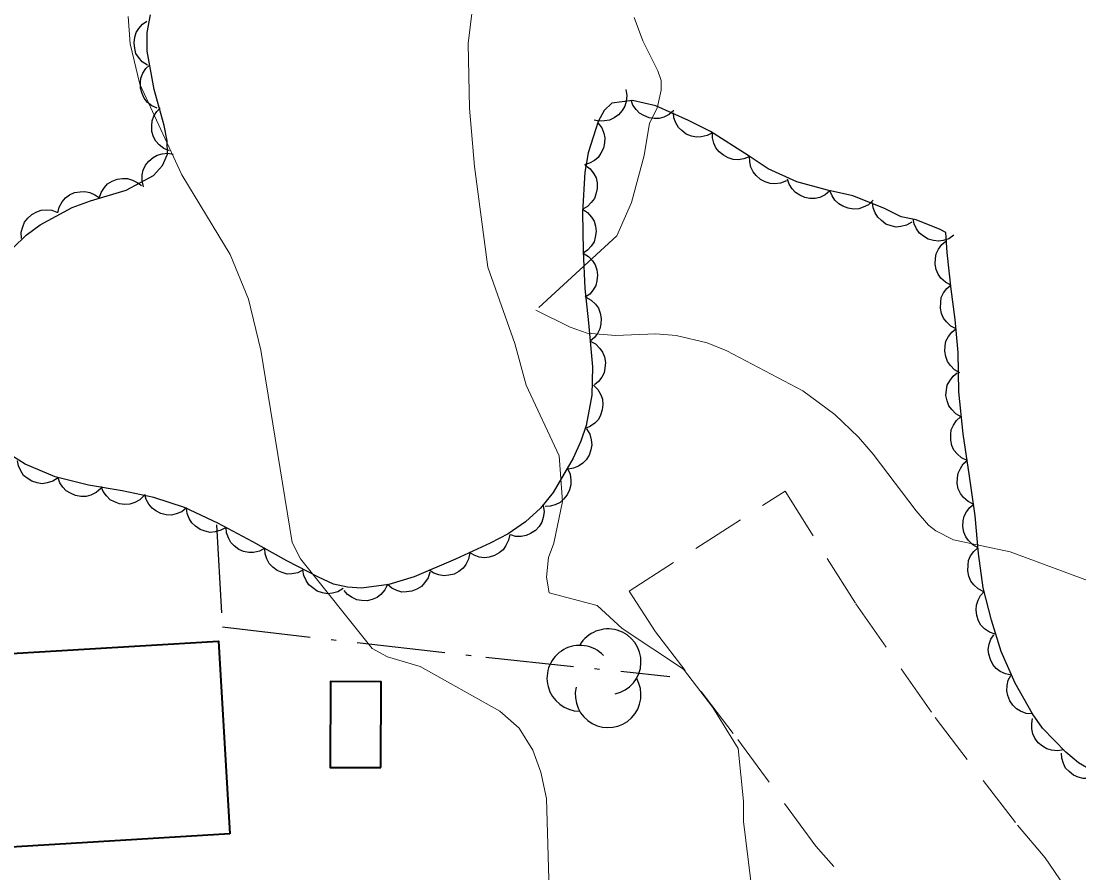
# Model space of a CAD drawing. Extents: x 356765 to 358572, y 5103174 to 5104650.
# Drawn here: x 358162.33 to 358198.33, y 5103932.97 to 5103961.96 of the extents above; entities that cross this region are included whole.
import ezdxf

# ---------------------------------------------------------------- set-up
doc = ezdxf.new("R2010")
doc.units = 0
doc.header["$LTSCALE"] = 0.6
for name, pattern in [('DOT_DASHED', [7.7, 5, -1.2, 0.3, -1.2]), ('LONG_DASHED', [7.5, 6, -1.5]), ('MEDIUM_DASHED', [4.5, 3, -1.5])]:
    doc.linetypes.add(name, pattern=pattern)
for name, color, linetype, lineweight in [('19', 7, 'Continuous', 13), ('2', 7, 'Continuous', 13), ('31', 7, 'Continuous', 70), ('41', 7, 'DOT_DASHED', 25), ('44', 7, 'Continuous', 25)]:
    doc.layers.add(name, color=color, linetype=linetype, lineweight=lineweight)

msp = doc.modelspace()

# ---------------------------------------------------------------- linework, layer by layer
at = {"layer": '19', "linetype": 'MEDIUM_DASHED'}
msp.add_lwpolyline([(358195.01, 5103927.88), (358193.59, 5103929.16), (358189.38, 5103933.88), (358186.57, 5103937.72), (358183.92, 5103941.17), (358183.02, 5103942.56), (358188.33, 5103945.96), (358190.74, 5103942.13), (358193.44, 5103938.26), (358196.24, 5103934.6), (358197.19, 5103933.48), (358197.84, 5103932.52), (358198, 5103931.93), (358198.31, 5103928.32)], dxfattribs=at)
at = {"layer": '2'}
for points in [[(358187.17, 5103932.69), (358186.92, 5103934.72), (358186.92, 5103935.41), (358186.73, 5103937.2), (358185.87, 5103938.6), (358184.87, 5103939.9), (358182.79, 5103941.29), (358181.94, 5103942.07), (358180.3, 5103942.5), (358180.21, 5103943.04), (358180.28, 5103943.7), (358180.46, 5103944.19), (358180.76, 5103945.61), (358180.64, 5103947.16), (358179.52, 5103949.57), (358179.13, 5103950.99), (358178.21, 5103953.58), (358177.76, 5103957.01), (358177.59, 5103958.99), (358177.54, 5103961.2), (358177.74, 5103962.78)], [(358180.31, 5103931.98), (358180.21, 5103935.5), (358180.02, 5103936.4), (358179.75, 5103937.15), (358179.28, 5103937.9), (358178.62, 5103938.47), (358175.91, 5103939.99), (358174.8, 5103940.32), (358174.27, 5103940.61), (358171.83, 5103943.66), (358171.55, 5103944.22), (358170.48, 5103950.76), (358170.06, 5103952.49), (358169.44, 5103954.02), (358167.79, 5103956.73), (358166.36, 5103959.81), (358166.04, 5103961.18), (358165.97, 5103962.11)], [(358179.85, 5103952.12), (358181.02, 5103951.54), (358181.59, 5103951.34), (358182.56, 5103951.26), (358183.93, 5103951.32), (358184.62, 5103951.26), (358185.68, 5103951.01), (358186.35, 5103950.74), (358188.94, 5103949.37), (358190.03, 5103948.57), (358190.83, 5103947.8), (358191.33, 5103947.22), (358192.79, 5103945.29), (358193.21, 5103944.8), (358193.46, 5103944.61), (358194.07, 5103944.3), (358196, 5103943.9), (358199.58, 5103942.57), (358200.42, 5103942.11)]]:
    msp.add_lwpolyline(points, dxfattribs=at)
at = {"layer": '2', "linetype": 'LONG_DASHED'}
msp.add_lwpolyline([(358183.19, 5103962.08), (358183.49, 5103961.28), (358184, 5103960.26), (358184.11, 5103959.94), (358184.11, 5103959.61), (358183.98, 5103958.99), (358183.72, 5103958.48), (358183.53, 5103957.38), (358183.1, 5103955.78), (358182.6, 5103954.65), (358179.85, 5103952.12)], dxfattribs=at)
at = {"layer": '31', "lineweight": 35}
for points in [[(358169.43, 5103934.3), (358161.79, 5103933.84), (358161.42, 5103933.82), (358161.03, 5103940.38), (358169.04, 5103940.86), (358169.43, 5103934.3)], [(358174.57, 5103936.56), (358174.58, 5103939.47), (358172.86, 5103939.48), (358172.85, 5103936.56), (358174.57, 5103936.56)]]:
    msp.add_lwpolyline(points, close=True, dxfattribs=at)
at = {"layer": '41'}
msp.add_lwpolyline([(358168.97, 5103944.82), (358169.18, 5103941.34), (358178.14, 5103940.31), (358184.41, 5103939.66)], dxfattribs=at)
at = {"layer": '44', "linetype": 'DOT_DASHED'}
for points in [[(358162.05, 5103954.24), (358162.49, 5103954.67), (358162.97, 5103955.03), (358164.06, 5103955.61), (358164.69, 5103955.84), (358165.9, 5103956.2), (358166.83, 5103956.7), (358167.14, 5103957.04), (358167.31, 5103957.43), (358167.3, 5103957.88), (358167.19, 5103958.4), (358166.85, 5103959.63), (358166.62, 5103960.93), (358166.61, 5103961.57), (358166.73, 5103962.17)], [(358196.75, 5103938.38), (358196.16, 5103939.43), (358195.69, 5103940.5), (358195.36, 5103941.57), (358195.08, 5103942.67), (358194.92, 5103943.84), (358194.8, 5103945.12), (358194.61, 5103946.47), (358194.39, 5103947.91), (358194.25, 5103949.34), (358194.22, 5103950.68), (358194.12, 5103951.8), (358193.99, 5103952.83), (358193.85, 5103954.08), (358193.8, 5103954.76), (358193.61, 5103954.86), (358192.8, 5103955.19), (358192.28, 5103955.3), (358191.69, 5103955.59), (358190.64, 5103956.01), (358189.78, 5103956.2), (358188.73, 5103956.49), (358187.76, 5103956.93), (358187.08, 5103957.38), (358185.79, 5103958.2), (358185.04, 5103958.58), (358183.93, 5103959.07), (358183.14, 5103959.26), (358182.43, 5103959.17), (358182.17, 5103958.92), (358181.97, 5103958.54), (358181.63, 5103957.47), (358181.52, 5103956.82), (358181.44, 5103955.46), (358181.46, 5103954.13), (358181.52, 5103952.86), (358181.64, 5103951.69), (358181.78, 5103950.19), (358181.75, 5103949.23), (358181.56, 5103948.2), (358181.38, 5103947.66), (358181.12, 5103947.08), (358180.44, 5103945.92), (358180, 5103945.38), (358179.49, 5103944.92), (358178.91, 5103944.51), (358178.29, 5103944.19), (358177.11, 5103943.65), (358175.71, 5103943.05), (358174.84, 5103942.79), (358173.91, 5103942.66), (358173.44, 5103942.69), (358172.96, 5103942.8), (358172.45, 5103943.03), (358171.37, 5103943.59), (358170.21, 5103944.24), (358169.02, 5103944.87), (358167.89, 5103945.41), (358166.84, 5103945.75), (358165.76, 5103945.97), (358164.62, 5103946.16), (358163.48, 5103946.45), (358162.46, 5103946.88), (358161.59, 5103947.43)], [(358198.79, 5103936.45), (358198.32, 5103936.72), (358197.89, 5103937.08), (358197.09, 5103937.9), (358196.75, 5103938.38)]]:
    msp.add_lwpolyline(points, dxfattribs=at)
at = {"layer": '44'}
for points in [[(358166.63, 5103960.46), (358166.45, 5103960.57), (358166.32, 5103960.73), (358166.23, 5103960.86), (358166.19, 5103961.03), (358166.17, 5103961.22), (358166.2, 5103961.41), (358166.24, 5103961.57), (358166.33, 5103961.71), (358166.46, 5103961.85), (358166.6, 5103961.95)], [(358166.96, 5103958.99), (358166.77, 5103959.07), (358166.62, 5103959.2), (358166.51, 5103959.33), (358166.44, 5103959.49), (358166.39, 5103959.67), (358166.39, 5103959.86), (358166.4, 5103960.02), (358166.47, 5103960.18), (358166.57, 5103960.34), (358166.7, 5103960.46)], [(358182.91, 5103959.63), (358182.94, 5103959.42), (358182.92, 5103959.22), (358182.88, 5103959.06), (358182.79, 5103958.91), (358182.66, 5103958.77), (358182.51, 5103958.67), (358182.36, 5103958.59), (358182.19, 5103958.56), (358182, 5103958.55), (358181.83, 5103958.59)], [(358184.55, 5103958.92), (358184.39, 5103958.78), (358184.21, 5103958.69), (358184.05, 5103958.64), (358183.88, 5103958.64), (358183.7, 5103958.67), (358183.52, 5103958.74), (358183.38, 5103958.82), (358183.26, 5103958.95), (358183.15, 5103959.1), (358183.09, 5103959.27)], [(358167.37, 5103957.54), (358167.18, 5103957.62), (358167.02, 5103957.75), (358166.91, 5103957.87), (358166.83, 5103958.02), (358166.77, 5103958.2), (358166.77, 5103958.39), (358166.78, 5103958.56), (358166.84, 5103958.72), (358166.94, 5103958.88), (358167.06, 5103959.01)], [(358185.86, 5103958.16), (358185.68, 5103958.06), (358185.48, 5103958.02), (358185.32, 5103958.01), (358185.15, 5103958.04), (358184.97, 5103958.11), (358184.82, 5103958.23), (358184.7, 5103958.34), (358184.61, 5103958.49), (358184.55, 5103958.66), (358184.53, 5103958.84)], [(358181.96, 5103958.5), (358182.09, 5103958.33), (358182.16, 5103958.14), (358182.2, 5103957.98), (358182.19, 5103957.81), (358182.15, 5103957.63), (358182.06, 5103957.46), (358181.97, 5103957.32), (358181.84, 5103957.21), (358181.67, 5103957.12), (358181.5, 5103957.07)], [(358187.13, 5103957.35), (358186.93, 5103957.27), (358186.73, 5103957.24), (358186.57, 5103957.25), (358186.4, 5103957.3), (358186.24, 5103957.39), (358186.09, 5103957.51), (358185.98, 5103957.64), (358185.91, 5103957.8), (358185.86, 5103957.98), (358185.86, 5103958.16)], [(358166.49, 5103956.32), (358166.44, 5103956.53), (358166.45, 5103956.73), (358166.48, 5103956.89), (358166.56, 5103957.05), (358166.67, 5103957.19), (358166.82, 5103957.31), (358166.96, 5103957.4), (358167.13, 5103957.44), (358167.32, 5103957.46), (358167.5, 5103957.43)], [(358188.38, 5103956.52), (358188.18, 5103956.44), (358187.98, 5103956.42), (358187.82, 5103956.43), (358187.65, 5103956.49), (358187.49, 5103956.57), (358187.35, 5103956.7), (358187.24, 5103956.83), (358187.17, 5103956.99), (358187.13, 5103957.17), (358187.12, 5103957.35)], [(358181.53, 5103957.06), (358181.7, 5103956.93), (358181.82, 5103956.76), (358181.9, 5103956.62), (358181.93, 5103956.45), (358181.94, 5103956.26), (358181.89, 5103956.07), (358181.84, 5103955.92), (358181.73, 5103955.78), (358181.6, 5103955.65), (358181.45, 5103955.56)], [(358164.98, 5103955.93), (358165.05, 5103956.13), (358165.16, 5103956.29), (358165.27, 5103956.42), (358165.42, 5103956.51), (358165.59, 5103956.58), (358165.78, 5103956.6), (358165.95, 5103956.6), (358166.12, 5103956.55), (358166.28, 5103956.47), (358166.42, 5103956.36)], [(358189.86, 5103956.18), (358189.7, 5103956.04), (358189.52, 5103955.96), (358189.36, 5103955.92), (358189.18, 5103955.92), (358189, 5103955.95), (358188.83, 5103956.03), (358188.69, 5103956.12), (358188.57, 5103956.25), (358188.47, 5103956.41), (358188.41, 5103956.58)], [(358163.57, 5103955.43), (358163.62, 5103955.63), (358163.72, 5103955.81), (358163.83, 5103955.94), (358163.97, 5103956.04), (358164.14, 5103956.12), (358164.33, 5103956.15), (358164.49, 5103956.16), (358164.66, 5103956.12), (358164.83, 5103956.05), (358164.98, 5103955.95)], [(358191.33, 5103955.86), (358191.17, 5103955.71), (358190.99, 5103955.62), (358190.84, 5103955.57), (358190.66, 5103955.56), (358190.48, 5103955.59), (358190.3, 5103955.66), (358190.16, 5103955.74), (358190.03, 5103955.86), (358189.93, 5103956.01), (358189.86, 5103956.18)], [(358162.34, 5103954.56), (358162.33, 5103954.77), (358162.38, 5103954.96), (358162.44, 5103955.12), (358162.55, 5103955.25), (358162.69, 5103955.38), (358162.86, 5103955.47), (358163.01, 5103955.52), (358163.19, 5103955.54), (358163.37, 5103955.52), (358163.54, 5103955.46)], [(358181.44, 5103955.56), (358181.61, 5103955.44), (358181.74, 5103955.29), (358181.83, 5103955.15), (358181.88, 5103954.98), (358181.9, 5103954.8), (358181.87, 5103954.61), (358181.83, 5103954.45), (358181.73, 5103954.3), (358181.61, 5103954.16), (358181.46, 5103954.06)], [(358192.65, 5103955.12), (358192.47, 5103955.01), (358192.27, 5103954.97), (358192.11, 5103954.95), (358191.94, 5103954.99), (358191.76, 5103955.05), (358191.61, 5103955.17), (358191.49, 5103955.28), (358191.4, 5103955.43), (358191.33, 5103955.6), (358191.31, 5103955.78)], [(358194.08, 5103954.67), (358193.91, 5103954.55), (358193.71, 5103954.49), (358193.55, 5103954.47), (358193.38, 5103954.49), (358193.2, 5103954.54), (358193.04, 5103954.64), (358192.91, 5103954.74), (358192.81, 5103954.89), (358192.73, 5103955.06), (358192.69, 5103955.23)], [(358193.97, 5103952.97), (358193.79, 5103953.07), (358193.64, 5103953.21), (358193.54, 5103953.35), (358193.48, 5103953.51), (358193.44, 5103953.69), (358193.45, 5103953.88), (358193.48, 5103954.04), (358193.56, 5103954.2), (358193.67, 5103954.35), (358193.81, 5103954.47)], [(358181.46, 5103954.06), (358181.64, 5103953.95), (358181.78, 5103953.8), (358181.87, 5103953.66), (358181.92, 5103953.49), (358181.95, 5103953.31), (358181.92, 5103953.12), (358181.89, 5103952.96), (358181.8, 5103952.81), (358181.68, 5103952.67), (358181.53, 5103952.56)], [(358194.16, 5103951.49), (358193.97, 5103951.58), (358193.83, 5103951.72), (358193.72, 5103951.85), (358193.66, 5103952.01), (358193.62, 5103952.19), (358193.63, 5103952.39), (358193.65, 5103952.55), (358193.73, 5103952.71), (358193.84, 5103952.86), (358193.97, 5103952.97)], [(358181.55, 5103952.56), (358181.73, 5103952.46), (358181.88, 5103952.32), (358181.98, 5103952.19), (358182.04, 5103952.02), (358182.07, 5103951.84), (358182.06, 5103951.65), (358182.03, 5103951.49), (358181.95, 5103951.33), (358181.84, 5103951.19), (358181.7, 5103951.07)], [(358194.28, 5103949.99), (358194.1, 5103950.09), (358193.96, 5103950.24), (358193.86, 5103950.37), (358193.8, 5103950.54), (358193.77, 5103950.72), (358193.78, 5103950.91), (358193.81, 5103951.07), (358193.9, 5103951.22), (358194.01, 5103951.37), (358194.15, 5103951.49)], [(358181.7, 5103951.07), (358181.88, 5103950.97), (358182.02, 5103950.82), (358182.12, 5103950.69), (358182.18, 5103950.53), (358182.22, 5103950.34), (358182.2, 5103950.15), (358182.17, 5103949.99), (358182.09, 5103949.84), (358181.98, 5103949.69), (358181.84, 5103949.58)], [(358194.33, 5103948.49), (358194.15, 5103948.59), (358194.01, 5103948.74), (358193.91, 5103948.87), (358193.85, 5103949.03), (358193.81, 5103949.22), (358193.83, 5103949.41), (358193.85, 5103949.57), (358193.94, 5103949.72), (358194.05, 5103949.87), (358194.19, 5103949.99)], [(358181.81, 5103949.57), (358181.96, 5103949.42), (358182.06, 5103949.24), (358182.12, 5103949.09), (358182.13, 5103948.91), (358182.11, 5103948.73), (358182.05, 5103948.55), (358181.98, 5103948.4), (358181.85, 5103948.28), (358181.71, 5103948.17), (358181.54, 5103948.09)], [(358194.53, 5103947.01), (358194.34, 5103947.1), (358194.19, 5103947.23), (358194.08, 5103947.36), (358194.01, 5103947.52), (358193.97, 5103947.7), (358193.97, 5103947.89), (358193.99, 5103948.05), (358194.07, 5103948.21), (358194.17, 5103948.37), (358194.3, 5103948.49)], [(358181.57, 5103948.08), (358181.68, 5103947.9), (358181.73, 5103947.71), (358181.75, 5103947.54), (358181.72, 5103947.37), (358181.66, 5103947.19), (358181.56, 5103947.03), (358181.45, 5103946.91), (358181.3, 5103946.81), (358181.13, 5103946.74), (358180.95, 5103946.71)], [(358163.58, 5103946.41), (358163.4, 5103946.3), (358163.21, 5103946.24), (358163.04, 5103946.21), (358162.87, 5103946.24), (358162.69, 5103946.3), (358162.53, 5103946.4), (358162.4, 5103946.5), (358162.31, 5103946.65), (358162.23, 5103946.82), (358162.2, 5103946.99)], [(358194.74, 5103945.52), (358194.56, 5103945.61), (358194.41, 5103945.75), (358194.3, 5103945.88), (358194.23, 5103946.04), (358194.19, 5103946.22), (358194.2, 5103946.41), (358194.22, 5103946.57), (358194.3, 5103946.73), (358194.4, 5103946.89), (358194.53, 5103947.01)], [(358180.92, 5103946.73), (358181.01, 5103946.54), (358181.04, 5103946.34), (358181.04, 5103946.18), (358180.99, 5103946.01), (358180.91, 5103945.84), (358180.79, 5103945.69), (358180.67, 5103945.58), (358180.51, 5103945.5), (358180.34, 5103945.45), (358180.16, 5103945.44)], [(358165.04, 5103946.05), (358164.88, 5103945.92), (358164.7, 5103945.83), (358164.54, 5103945.78), (358164.36, 5103945.78), (358164.18, 5103945.81), (358164, 5103945.89), (358163.86, 5103945.97), (358163.74, 5103946.1), (358163.64, 5103946.25), (358163.58, 5103946.42)], [(358166.52, 5103945.82), (358166.37, 5103945.67), (358166.19, 5103945.58), (358166.03, 5103945.52), (358165.86, 5103945.51), (358165.67, 5103945.53), (358165.5, 5103945.6), (358165.35, 5103945.67), (358165.23, 5103945.8), (358165.12, 5103945.95), (358165.05, 5103946.12)], [(358167.95, 5103945.39), (358167.79, 5103945.26), (358167.6, 5103945.19), (358167.44, 5103945.15), (358167.26, 5103945.16), (358167.08, 5103945.2), (358166.91, 5103945.29), (358166.78, 5103945.38), (358166.67, 5103945.52), (358166.58, 5103945.68), (358166.53, 5103945.85)], [(358169.3, 5103944.73), (358169.12, 5103944.63), (358168.93, 5103944.58), (358168.76, 5103944.56), (358168.59, 5103944.6), (358168.42, 5103944.66), (358168.26, 5103944.77), (358168.14, 5103944.88), (358168.05, 5103945.03), (358167.98, 5103945.2), (358167.95, 5103945.38)], [(358180.1, 5103945.47), (358180.13, 5103945.26), (358180.1, 5103945.06), (358180.05, 5103944.91), (358179.96, 5103944.76), (358179.83, 5103944.62), (358179.67, 5103944.52), (358179.52, 5103944.45), (358179.35, 5103944.42), (358179.16, 5103944.42), (358178.99, 5103944.47)], [(358194.9, 5103944.03), (358194.72, 5103944.13), (358194.58, 5103944.28), (358194.48, 5103944.41), (358194.42, 5103944.57), (358194.38, 5103944.76), (358194.4, 5103944.95), (358194.43, 5103945.11), (358194.51, 5103945.26), (358194.62, 5103945.41), (358194.76, 5103945.52)], [(358170.62, 5103944.02), (358170.44, 5103943.92), (358170.24, 5103943.88), (358170.08, 5103943.87), (358169.9, 5103943.91), (358169.73, 5103943.98), (358169.58, 5103944.1), (358169.46, 5103944.21), (358169.38, 5103944.37), (358169.32, 5103944.54), (358169.3, 5103944.72)], [(358178.96, 5103944.49), (358178.92, 5103944.29), (358178.83, 5103944.11), (358178.74, 5103943.97), (358178.6, 5103943.86), (358178.44, 5103943.77), (358178.26, 5103943.72), (358178.1, 5103943.69), (358177.92, 5103943.72), (358177.75, 5103943.78), (358177.59, 5103943.87)], [(358171.93, 5103943.28), (358171.74, 5103943.18), (358171.54, 5103943.15), (358171.38, 5103943.14), (358171.21, 5103943.19), (358171.04, 5103943.26), (358170.89, 5103943.38), (358170.77, 5103943.5), (358170.69, 5103943.66), (358170.63, 5103943.83), (358170.62, 5103944.01)], [(358195.1, 5103942.54), (358194.91, 5103942.64), (358194.76, 5103942.77), (358194.66, 5103942.9), (358194.59, 5103943.07), (358194.55, 5103943.25), (358194.56, 5103943.44), (358194.58, 5103943.6), (358194.65, 5103943.76), (358194.76, 5103943.91), (358194.89, 5103944.03)], [(358177.6, 5103943.86), (358177.56, 5103943.65), (358177.46, 5103943.47), (358177.37, 5103943.34), (358177.23, 5103943.23), (358177.07, 5103943.14), (358176.88, 5103943.1), (358176.72, 5103943.08), (358176.54, 5103943.11), (358176.37, 5103943.17), (358176.22, 5103943.27)], [(358173.29, 5103942.65), (358173.11, 5103942.54), (358172.92, 5103942.49), (358172.75, 5103942.47), (358172.58, 5103942.5), (358172.4, 5103942.56), (358172.25, 5103942.67), (358172.12, 5103942.77), (358172.03, 5103942.92), (358171.95, 5103943.09), (358171.92, 5103943.27)], [(358176.24, 5103943.21), (358176.18, 5103943.01), (358176.06, 5103942.84), (358175.95, 5103942.72), (358175.8, 5103942.63), (358175.63, 5103942.56), (358175.44, 5103942.54), (358175.28, 5103942.53), (358175.11, 5103942.58), (358174.94, 5103942.66), (358174.8, 5103942.78)], [(358174.8, 5103942.78), (358174.71, 5103942.6), (358174.57, 5103942.45), (358174.44, 5103942.34), (358174.28, 5103942.28), (358174.1, 5103942.23), (358173.91, 5103942.24), (358173.75, 5103942.26), (358173.59, 5103942.34), (358173.44, 5103942.44), (358173.32, 5103942.58)], [(358195.48, 5103941.09), (358195.29, 5103941.16), (358195.12, 5103941.28), (358195, 5103941.4), (358194.92, 5103941.55), (358194.86, 5103941.73), (358194.84, 5103941.92), (358194.85, 5103942.08), (358194.9, 5103942.25), (358194.99, 5103942.41), (358195.11, 5103942.55)], [(358196.04, 5103939.7), (358195.84, 5103939.74), (358195.65, 5103939.83), (358195.52, 5103939.93), (358195.41, 5103940.06), (358195.32, 5103940.23), (358195.27, 5103940.41), (358195.25, 5103940.57), (358195.28, 5103940.75), (358195.34, 5103940.92), (358195.44, 5103941.07)], [(358196.75, 5103938.38), (358196.54, 5103938.4), (358196.35, 5103938.47), (358196.21, 5103938.55), (358196.09, 5103938.68), (358195.98, 5103938.83), (358195.92, 5103939.01), (358195.88, 5103939.17), (358195.89, 5103939.35), (358195.93, 5103939.53), (358196.02, 5103939.69)], [(358197.81, 5103937.16), (358197.61, 5103937.12), (358197.4, 5103937.15), (358197.24, 5103937.19), (358197.09, 5103937.28), (358196.95, 5103937.4), (358196.84, 5103937.56), (358196.77, 5103937.7), (358196.73, 5103937.87), (358196.73, 5103938.06), (358196.76, 5103938.23)], [(358199.04, 5103936.31), (358198.85, 5103936.22), (358198.65, 5103936.18), (358198.48, 5103936.18), (358198.31, 5103936.23), (358198.15, 5103936.3), (358198, 5103936.42), (358197.88, 5103936.54), (358197.81, 5103936.7), (358197.75, 5103936.88), (358197.74, 5103937.05)]]:
    msp.add_lwpolyline(points, dxfattribs=at)
for centre, start, end in [((358182.3076, 5103940.1552), 282.26917, 149.72626), ((358181.3448, 5103939.5954), 44.11537, 269.80396), ((358182.3076, 5103939.0356), 166.93686, 29.62122)]:
    msp.add_arc(centre, 1.1196, start, end, dxfattribs=at)

doc.saveas('drawing.dxf')
